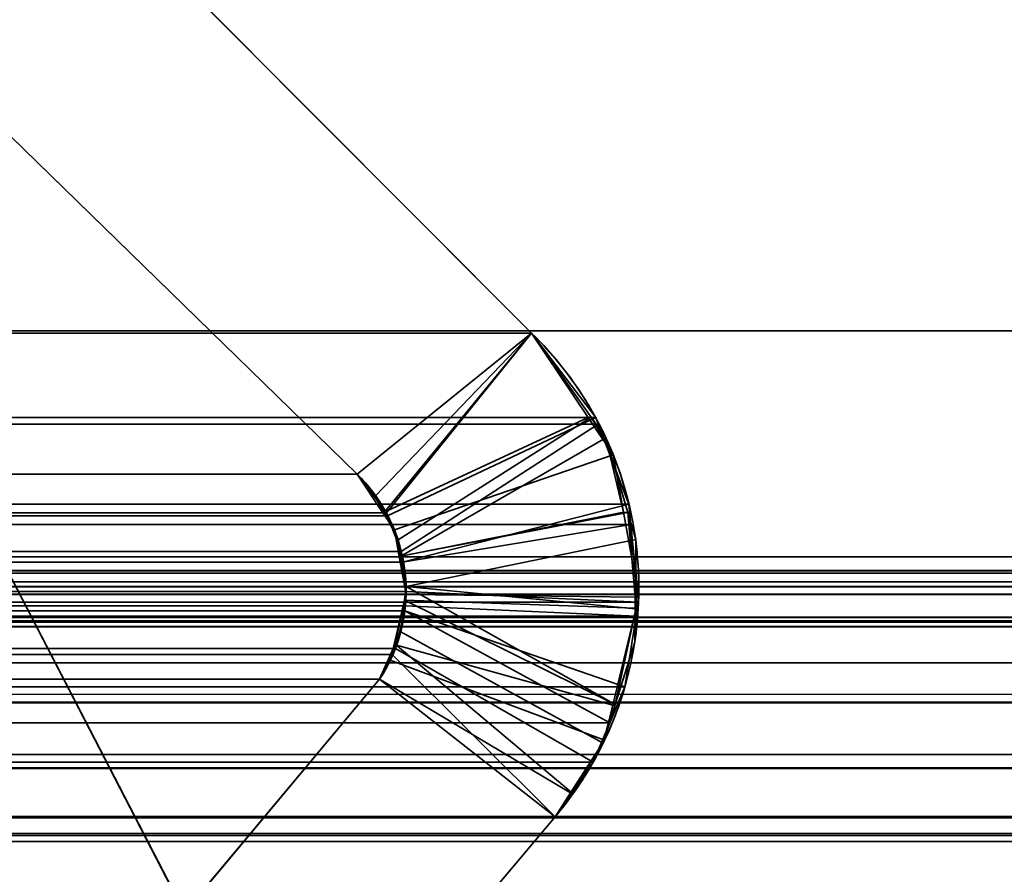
# Model space of a CAD drawing. Header units: millimetres. Extents: x -603 to 3703, y -121 to 193.
# Tile 674 of 1056: x 1960.07 to 1962.71, y 1.19 to 3.48. Entities that reach past the tile are written whole.
import ezdxf

# ---------------------------------------------------------------- set-up
doc = ezdxf.new("R2010")
doc.units = ezdxf.units.MM
doc.layers.add('152', color=7, linetype='Continuous', true_color=0xffffff)

# ---------------------------------------------------------------- blocks, each defined once
blk = doc.blocks.new('UG_SURFACE_066')
at = {"layer": '152', "color": 252, "linetype": 'Continuous', "lineweight": 35}
for points in [[(1041, 4.0145, -7.75), (1026, 4.0145, -7.75), (1026, -24.9528, -7.75), (1974, -24.9528, -7.75)], [(1959, 4.0145, -8.75), (1974, 4.0145, -8.75), (1974, -24.9528, -8.75), (1026, -24.9528, -8.75)], [(1959, 4.0145, -7.75), (1041, 4.0145, -7.75), (1974, -24.9528, -7.75)], [(1974, -24.9528, -7.75), (1974, 4.0145, -7.75), (1959, 4.0145, -7.75)]]:
    blk.add_3dface(points, dxfattribs=at)
blk = doc.blocks.new('UG_SURFACE_069')
at = {"layer": '152', "color": 7, "linetype": 'Continuous', "lineweight": 35}
for points in [[(1974.175, 2.6459, 2021.425), (1974.1284, 5.9608, 2021.3785), (1025.8716, 5.9608, 2021.3785), (1025.825, 2.6459, 2021.425)], [(1026.7951, 2.0412, 2020.4549), (1026.8776, 4.9715, 2020.3724), (1973.1224, 4.9715, 2020.3724), (1973.2049, 2.0412, 2020.4549)], [(1039.8064, 3.8936, 2007.4437), (1038.5557, 2.6395, 2008.6942), (1961.4443, 2.6395, 2008.6942), (1960.1936, 3.8936, 2007.4437)], [(1960.9771, 2.2621, 2008.2271), (1959.729, 3.4787, 2006.979), (1960.1936, 3.8936, 2007.4437), (1961.4443, 2.6395, 2008.6942)], [(1959.729, 3.4787, 2006.979), (1960.9771, 2.2621, 2008.2271), (1039.0229, 2.2621, 2008.2271), (1040.271, 3.4787, 2006.979)], [(1974.1695, 1.0733, 2021.4195), (1025.825, 2.6459, 2021.425), (1025.7392, 0.3108, 2021.5108)], [(1974.1695, 1.0733, 2021.4195), (1974.175, 2.6459, 2021.425), (1025.825, 2.6459, 2021.425)], [(1961.6159, 2.4134, 2008.8658), (1961.4443, 2.6395, 2008.6942), (1038.5557, 2.6395, 2008.6942), (1038.3841, 2.4134, 2008.8658)], [(1961.4443, 2.6395, 2008.6942), (1961.0555, 2.1585, 2008.3055), (1960.9771, 2.2621, 2008.2271)], [(1961.0584, 2.151, 2008.3084), (1961.0555, 2.1585, 2008.3055), (1961.4443, 2.6395, 2008.6942), (1961.6159, 2.4134, 2008.8658)], [(1038.3775, 2.3964, 2008.8725), (1961.6225, 2.3964, 2008.8725), (1961.6159, 2.4134, 2008.8658)], [(1038.3841, 2.4134, 2008.8658), (1038.3775, 2.3964, 2008.8725), (1961.6159, 2.4134, 2008.8658)], [(1961.6159, 2.4134, 2008.8658), (1961.6225, 2.3964, 2008.8725), (1961.0955, 2.0554, 2008.3454), (1961.0584, 2.151, 2008.3084)], [(1961.705, 2.1819, 2008.955), (1961.6225, 2.3964, 2008.8725), (1038.3775, 2.3964, 2008.8725), (1038.295, 2.1819, 2008.955)], [(1961.0989, 2.027, 2008.3489), (1961.0955, 2.0554, 2008.3454), (1961.6225, 2.3964, 2008.8725), (1961.705, 2.1819, 2008.955)], [(1961.0555, 2.1585, 2008.3055), (1038.9938, 2.2307, 2008.2562), (1039.0229, 2.2621, 2008.2271)], [(1039.0229, 2.2621, 2008.2271), (1960.9771, 2.2621, 2008.2271), (1961.0555, 2.1585, 2008.3055)], [(1961.0584, 2.151, 2008.3084), (1038.9432, 2.1485, 2008.307), (1038.9938, 2.2307, 2008.2562)], [(1961.0555, 2.1585, 2008.3055), (1961.0584, 2.151, 2008.3084), (1038.9938, 2.2307, 2008.2562)], [(1038.295, 2.1819, 2008.955), (1038.2897, 2.1271, 2008.9602), (1961.7103, 2.1271, 2008.9602)], [(1038.295, 2.1819, 2008.955), (1961.7103, 2.1271, 2008.9602), (1961.705, 2.1819, 2008.955)], [(1961.705, 2.1819, 2008.955), (1961.7103, 2.1271, 2008.9602), (1961.0989, 2.027, 2008.3489)], [(1961.0955, 2.0554, 2008.3454), (1038.927, 2.1222, 2008.3232), (1038.9432, 2.1485, 2008.307)], [(1038.9432, 2.1485, 2008.307), (1961.0584, 2.151, 2008.3084), (1961.0955, 2.0554, 2008.3454)], [(1961.7307, 1.9194, 2008.9808), (1038.2897, 2.1271, 2008.9602), (1038.2693, 1.9194, 2008.9808)], [(1961.7307, 1.9194, 2008.9808), (1961.7103, 2.1271, 2008.9602), (1038.2897, 2.1271, 2008.9602)], [(1961.0989, 2.027, 2008.3489), (1038.8988, 2.0275, 2008.3513), (1038.927, 2.1222, 2008.3232)], [(1961.0955, 2.0554, 2008.3454), (1961.0989, 2.027, 2008.3489), (1038.927, 2.1222, 2008.3232)], [(1961.7103, 2.1271, 2008.9602), (1961.7307, 1.9194, 2008.9808), (1961.1082, 1.9483, 2008.3582), (1961.0989, 2.027, 2008.3489)], [(1026.7959, 2.002, 2020.4542), (1026.7951, 2.0412, 2020.4549), (1973.2049, 2.0412, 2020.4549)], [(1026.7959, 2.002, 2020.4542), (1973.2049, 2.0412, 2020.4549), (1973.2012, 1.9603, 2020.4513)], [(1029.6266, 1.997, 2017.6234), (1970.3734, 1.997, 2017.6234), (1970.2933, 2.0043, 2017.5433)], [(1029.7089, 1.9934, 2017.5412), (1029.6266, 1.997, 2017.6234), (1970.2933, 2.0043, 2017.5433)], [(1970.2933, 2.0043, 2017.5433), (1970.291, 2.0038, 2017.5412), (1029.7089, 1.9934, 2017.5412)], [(1029.8151, 1.9887, 2017.4348), (1029.7089, 1.9934, 2017.5412), (1970.291, 2.0038, 2017.5412)], [(1029.8151, 1.9887, 2017.4348), (1970.291, 2.0038, 2017.5412), (1970.1668, 1.974, 2017.4167)], [(1038.8924, 1.975, 2008.3575), (1038.8983, 2.026, 2008.3516), (1961.1057, 1.9097, 2008.3556)], [(1961.1082, 1.9483, 2008.3582), (1038.8983, 2.026, 2008.3516), (1038.8988, 2.0275, 2008.3513)], [(1961.1082, 1.9483, 2008.3582), (1961.1057, 1.9097, 2008.3556), (1038.8983, 2.026, 2008.3516)], [(1038.8988, 2.0275, 2008.3513), (1961.0989, 2.027, 2008.3489), (1961.1082, 1.9483, 2008.3582)], [(1026.7959, 2.002, 2020.4542), (1973.2012, 1.9603, 2020.4513), (1973.1883, 1.8784, 2020.4382)], [(1973.1883, 1.8784, 2020.4382), (1026.8117, 1.8784, 2020.4382), (1026.7959, 2.002, 2020.4542)], [(1029.6266, 1.997, 2017.6234), (1027.7102, 1.295, 2019.5398), (1972.2898, 1.295, 2019.5398), (1970.3734, 1.997, 2017.6234)], [(1970.1668, 1.974, 2017.4167), (1029.8339, 1.982, 2017.416), (1029.8151, 1.9887, 2017.4348)], [(1029.8662, 1.9704, 2017.3838), (1029.8339, 1.982, 2017.416), (1970.1668, 1.974, 2017.4167)], [(1029.8662, 1.9704, 2017.3838), (1970.1668, 1.974, 2017.4167), (1970.1148, 1.9616, 2017.365)], [(1970.1148, 1.9616, 2017.365), (1029.9113, 1.938, 2017.3388), (1029.8662, 1.9704, 2017.3838)], [(1970.1148, 1.9616, 2017.365), (1970.0878, 1.941, 2017.3378), (1029.9113, 1.938, 2017.3388)], [(1961.1057, 1.9097, 2008.3556), (1038.8967, 1.9101, 2008.3532), (1038.8924, 1.975, 2008.3575)], [(1030.0065, 1.8695, 2017.2434), (1029.9113, 1.938, 2017.3388), (1970.0878, 1.941, 2017.3378)], [(1030.0065, 1.8695, 2017.2434), (1970.0878, 1.941, 2017.3378), (1969.9935, 1.8695, 2017.2434)], [(1961.1057, 1.9097, 2008.3556), (1961.1082, 1.9483, 2008.3582), (1961.7307, 1.9194, 2008.9808), (1961.7246, 1.8818, 2008.9746)], [(1038.2693, 1.9194, 2008.9808), (1038.2754, 1.8818, 2008.9746), (1961.7246, 1.8818, 2008.9746), (1961.7307, 1.9194, 2008.9808)], [(1038.8967, 1.9101, 2008.3532), (1961.1057, 1.9097, 2008.3556), (1961.1048, 1.8959, 2008.3547)], [(1038.8993, 1.8701, 2008.3506), (1038.8967, 1.9101, 2008.3532), (1961.1048, 1.8959, 2008.3547)], [(1961.7246, 1.8818, 2008.9746), (1961.6939, 1.6931, 2008.944), (1961.1048, 1.8959, 2008.3547), (1961.1057, 1.9097, 2008.3556)], [(1026.8117, 1.8784, 2020.4382), (1973.1883, 1.8784, 2020.4382), (1973.1793, 1.8544, 2020.4294)], [(1973.1793, 1.8544, 2020.4294), (1026.8185, 1.8526, 2020.4315), (1026.8117, 1.8784, 2020.4382)], [(1961.7246, 1.8818, 2008.9746), (1038.2754, 1.8818, 2008.9746), (1038.3061, 1.6931, 2008.944)], [(1961.6939, 1.6931, 2008.944), (1961.7246, 1.8818, 2008.9746), (1038.3061, 1.6931, 2008.944)], [(1961.1048, 1.8959, 2008.3547), (1038.9141, 1.8134, 2008.3358), (1038.8993, 1.8701, 2008.3506)], [(1038.9141, 1.8134, 2008.3358), (1961.1048, 1.8959, 2008.3547), (1961.0796, 1.7957, 2008.3296)], [(1961.6535, 1.5969, 2008.9035), (1961.6088, 1.4909, 2008.8589), (1961.0796, 1.7957, 2008.3296), (1961.1048, 1.8959, 2008.3547)], [(1961.1048, 1.8959, 2008.3547), (1961.6939, 1.6931, 2008.944), (1961.6535, 1.5969, 2008.9035)], [(1026.8308, 1.8061, 2020.4191), (1026.8185, 1.8526, 2020.4315), (1973.1793, 1.8544, 2020.4294)], [(1026.8308, 1.8061, 2020.4191), (1973.1793, 1.8544, 2020.4294), (1973.1114, 1.6712, 2020.3614)], [(1969.9935, 1.8695, 2017.2434), (1030.0086, 1.8664, 2017.2415), (1030.0065, 1.8695, 2017.2434)], [(1969.9935, 1.8695, 2017.2434), (1969.9914, 1.8664, 2017.2415), (1030.0086, 1.8664, 2017.2415)], [(1030.0086, 1.8664, 2017.2415), (1969.9914, 1.8664, 2017.2415), (1969.9214, 1.7573, 2017.1714), (1030.0786, 1.7573, 2017.1714)], [(1026.8308, 1.8061, 2020.4191), (1973.1114, 1.6712, 2020.3614), (1973.0958, 1.65, 2020.3459)], [(1973.0958, 1.65, 2020.3459), (1026.9051, 1.6498, 2020.345), (1026.8308, 1.8061, 2020.4191)], [(1038.9141, 1.8134, 2008.3358), (1961.0796, 1.7957, 2008.3296), (1961.0711, 1.7793, 2008.321)], [(1961.0711, 1.7793, 2008.321), (1038.9301, 1.7805, 2008.3199), (1038.9141, 1.8134, 2008.3358)], [(1961.0711, 1.7793, 2008.321), (1961.0796, 1.7957, 2008.3296), (1961.6088, 1.4909, 2008.8589), (1961.5073, 1.345, 2008.7574)], [(1038.9301, 1.7805, 2008.3199), (1961.0711, 1.7793, 2008.321), (1961.0372, 1.7131, 2008.2872)], [(1961.0372, 1.7131, 2008.2872), (1038.9628, 1.7131, 2008.2872), (1038.9301, 1.7805, 2008.3199)], [(1961.5073, 1.345, 2008.7574), (1961.0372, 1.7131, 2008.2872), (1961.0711, 1.7793, 2008.321)], [(1030.0786, 1.7573, 2017.1714), (1969.9214, 1.7573, 2017.1714), (1969.2748, 1.0739, 2016.5248), (1030.7252, 1.0739, 2016.5248)], [(1038.3061, 1.6931, 2008.944), (1038.3465, 1.5969, 2008.9035), (1961.6535, 1.5969, 2008.9035), (1961.6939, 1.6931, 2008.944)], [(1961.0372, 1.7131, 2008.2872), (1960.485, 1.0529, 2007.735), (1039.515, 1.0529, 2007.735), (1038.9628, 1.7131, 2008.2872)], [(1960.485, 1.0529, 2007.735), (1961.0372, 1.7131, 2008.2872), (1961.5073, 1.345, 2008.7574), (1960.5689, 0.2303, 2007.8189)], [(1026.9051, 1.6498, 2020.345), (1973.0958, 1.65, 2020.3459), (1972.993, 1.5104, 2020.2429)], [(1026.9184, 1.6214, 2020.3316), (1026.9051, 1.6498, 2020.345), (1972.993, 1.5104, 2020.2429)], [(1026.9184, 1.6214, 2020.3316), (1972.993, 1.5104, 2020.2429), (1972.9424, 1.4748, 2020.1924)], [(1972.9424, 1.4748, 2020.1924), (1027.0568, 1.4692, 2020.1933), (1026.9184, 1.6214, 2020.3316)], [(1961.6088, 1.4909, 2008.8589), (1038.3465, 1.5969, 2008.9035), (1038.3912, 1.4909, 2008.8589)], [(1961.6088, 1.4909, 2008.8589), (1961.6535, 1.5969, 2008.9035), (1038.3465, 1.5969, 2008.9035)], [(1038.3912, 1.4909, 2008.8589), (1038.4927, 1.345, 2008.7574), (1961.5073, 1.345, 2008.7574), (1961.6088, 1.4909, 2008.8589)], [(1027.079, 1.4448, 2020.1712), (1027.0568, 1.4692, 2020.1933), (1972.9424, 1.4748, 2020.1924)], [(1027.079, 1.4448, 2020.1712), (1972.9424, 1.4748, 2020.1924), (1972.7571, 1.3446, 2020.0071)], [(1027.079, 1.4448, 2020.1712), (1972.7571, 1.3446, 2020.0071), (1972.7485, 1.3429, 2019.9986)], [(1972.7485, 1.3429, 2019.9986), (1027.2546, 1.3554, 2019.9955), (1027.079, 1.4448, 2020.1712)], [(1027.3538, 1.3048, 2019.8963), (1027.2546, 1.3554, 2019.9955), (1972.7485, 1.3429, 2019.9986)], [(1038.4927, 1.345, 2008.7574), (1039.4311, 0.2303, 2007.8189), (1960.5689, 0.2303, 2007.8189), (1961.5073, 1.345, 2008.7574)], [(1027.47, 1.3016, 2019.7799), (1027.3538, 1.3048, 2019.8963), (1972.7485, 1.3429, 2019.9986)], [(1972.7485, 1.3429, 2019.9986), (1972.5286, 1.3, 2019.7787), (1027.47, 1.3016, 2019.7799)], [(1027.47, 1.3016, 2019.7799), (1972.5286, 1.3, 2019.7787), (1972.4199, 1.2788, 2019.67)], [(1027.7102, 1.295, 2019.5398), (1027.47, 1.3016, 2019.7799), (1972.4199, 1.2788, 2019.67)], [(1972.4199, 1.2788, 2019.67), (1972.2898, 1.295, 2019.5398), (1027.7102, 1.295, 2019.5398)]]:
    blk.add_3dface(points, dxfattribs=at)
blk = doc.blocks.new('UG_SURFACE_070')
at = {"layer": '152', "color": 7, "linetype": 'Continuous', "lineweight": 35}
for points in [[(1960.1936, 3.8936, -8.75), (1961.4443, 2.6395, -8.75), (1960.9771, 2.2621, -8.75), (1959.729, 3.4787, -8.75)], [(1961.4443, 2.6395, 2008.6942), (1960.1936, 3.8936, 2007.4437), (1959.729, 3.4787, 2006.979), (1960.9771, 2.2621, 2008.2271)], [(1960.1936, 3.8936, 2007.4437), (1961.4443, 2.6395, 2008.6942), (1961.4443, 2.6395, -8.75), (1960.1936, 3.8936, -8.75)], [(1959.729, 3.4787, -8.75), (1960.9771, 2.2621, -8.75), (1960.9771, 2.2621, 2008.2271), (1959.729, 3.4787, 2006.979)], [(1961.0462, 2.1587, -8.75), (1960.9771, 2.2621, -8.75), (1961.4443, 2.6395, -8.75), (1961.5958, 2.4137, -8.75)], [(1960.9771, 2.2621, 2008.2271), (1961.0267, 2.2044, 2008.2767), (1961.4443, 2.6395, 2008.6942)], [(1961.4443, 2.6395, 2008.6942), (1961.0267, 2.2044, 2008.2767), (1961.0493, 2.1596, 2008.2994)], [(1961.0493, 2.1596, 2008.2994), (1961.0868, 2.086, 2008.3368), (1961.604, 2.4145, 2008.8539), (1961.4443, 2.6395, 2008.6942)], [(1961.5958, 2.4137, -8.75), (1961.4443, 2.6395, -8.75), (1961.4443, 2.6395, 2008.6942)], [(1961.4443, 2.6395, 2008.6942), (1961.604, 2.4145, 2008.8539), (1961.5958, 2.4137, -8.75)], [(1961.5958, 2.4137, -8.75), (1961.6629, 2.3136, -8.75), (1961.077, 2.1129, -8.75), (1961.0462, 2.1587, -8.75)], [(1961.643, 2.3595, 2008.893), (1961.604, 2.4145, 2008.8539), (1961.0868, 2.086, 2008.3368), (1961.0941, 2.0424, 2008.3442)], [(1961.6629, 2.3136, -8.75), (1961.5958, 2.4137, -8.75), (1961.604, 2.4145, 2008.8539)], [(1961.604, 2.4145, 2008.8539), (1961.643, 2.3595, 2008.893), (1961.6629, 2.3136, -8.75)], [(1961.0941, 2.0424, 2008.3442), (1961.7016, 2.1593, 2008.9517), (1961.643, 2.3595, 2008.893)], [(1961.6904, 2.1604, -8.75), (1961.6629, 2.3136, -8.75), (1961.643, 2.3595, 2008.893)], [(1961.643, 2.3595, 2008.893), (1961.7016, 2.1593, 2008.9517), (1961.6904, 2.1604, -8.75)], [(1961.0896, 2.0422, -8.75), (1961.077, 2.1129, -8.75), (1961.6629, 2.3136, -8.75), (1961.6904, 2.1604, -8.75)], [(1961.0462, 2.1587, -8.75), (1961.0267, 2.2044, 2008.2767), (1960.9771, 2.2621, 2008.2271)], [(1960.9771, 2.2621, 2008.2271), (1960.9771, 2.2621, -8.75), (1961.0462, 2.1587, -8.75)], [(1961.0462, 2.1587, -8.75), (1961.0493, 2.1596, 2008.2994), (1961.0267, 2.2044, 2008.2767)], [(1961.0493, 2.1596, 2008.2994), (1961.0462, 2.1587, -8.75), (1961.077, 2.1129, -8.75)], [(1961.077, 2.1129, -8.75), (1961.0868, 2.086, 2008.3368), (1961.0493, 2.1596, 2008.2994)], [(1961.6904, 2.1604, -8.75), (1961.7312, 1.9331, -8.75), (1961.1081, 1.9401, -8.75), (1961.0896, 2.0422, -8.75)], [(1961.7229, 2.0869, 2008.9729), (1961.7016, 2.1593, 2008.9517), (1961.0941, 2.0424, 2008.3442), (1961.1081, 1.9615, 2008.358)], [(1961.7312, 1.9331, -8.75), (1961.6904, 2.1604, -8.75), (1961.7016, 2.1593, 2008.9517)], [(1961.724, 1.9032, -8.75), (1961.7312, 1.9331, -8.75), (1961.7016, 2.1593, 2008.9517)], [(1961.7016, 2.1593, 2008.9517), (1961.7229, 2.0869, 2008.9729), (1961.724, 1.9032, -8.75)], [(1961.0868, 2.086, 2008.3368), (1961.077, 2.1129, -8.75), (1961.0896, 2.0422, -8.75)], [(1961.0896, 2.0422, -8.75), (1961.0941, 2.0424, 2008.3442), (1961.0868, 2.086, 2008.3368)], [(1961.1081, 1.9615, 2008.358), (1961.7212, 1.902, 2008.9712), (1961.7229, 2.0869, 2008.9729)], [(1961.7229, 2.0869, 2008.9729), (1961.7212, 1.902, 2008.9712), (1961.724, 1.9032, -8.75)], [(1961.0941, 2.0424, 2008.3442), (1961.0896, 2.0422, -8.75), (1961.1081, 1.9401, -8.75)], [(1961.1081, 1.9401, -8.75), (1961.1081, 1.9615, 2008.358), (1961.0941, 2.0424, 2008.3442)], [(1961.1081, 1.9401, -8.75), (1961.1038, 1.9247, 2008.3537), (1961.1081, 1.9615, 2008.358)], [(1961.6683, 1.6459, 2008.9183), (1961.1081, 1.9615, 2008.358), (1961.1038, 1.9247, 2008.3537)], [(1961.6683, 1.6459, 2008.9183), (1961.7203, 1.8123, 2008.9703), (1961.7212, 1.902, 2008.9712), (1961.1081, 1.9615, 2008.358)], [(1961.1044, 1.9246, -8.75), (1961.076, 1.8059, -8.75), (1961.0794, 1.8073, 2008.3294)], [(1961.076, 1.8059, -8.75), (1961.1044, 1.9246, -8.75), (1961.724, 1.9032, -8.75), (1961.6621, 1.644, -8.75)], [(1961.0794, 1.8073, 2008.3294), (1961.0938, 1.8397, 2008.3437), (1961.1044, 1.9246, -8.75)], [(1961.0938, 1.8397, 2008.3437), (1961.1038, 1.9247, 2008.3537), (1961.1044, 1.9246, -8.75)], [(1961.1038, 1.9247, 2008.3537), (1961.0938, 1.8397, 2008.3437), (1961.6357, 1.542, 2008.8856), (1961.6683, 1.6459, 2008.9183)], [(1961.1081, 1.9401, -8.75), (1961.1044, 1.9246, -8.75), (1961.1038, 1.9247, 2008.3537)], [(1961.1044, 1.9246, -8.75), (1961.1081, 1.9401, -8.75), (1961.7312, 1.9331, -8.75), (1961.724, 1.9032, -8.75)], [(1961.6683, 1.6459, 2008.9183), (1961.6621, 1.644, -8.75), (1961.724, 1.9032, -8.75)], [(1961.724, 1.9032, -8.75), (1961.7203, 1.8123, 2008.9703), (1961.6683, 1.6459, 2008.9183)], [(1961.724, 1.9032, -8.75), (1961.7212, 1.902, 2008.9712), (1961.7203, 1.8123, 2008.9703)], [(1961.55, 1.4105, 2008.8), (1961.6357, 1.542, 2008.8856), (1961.0938, 1.8397, 2008.3437), (1961.0794, 1.8073, 2008.3294)], [(1961.0372, 1.7131, 2008.2872), (1961.0794, 1.8073, 2008.3294), (1961.0661, 1.7643, -8.75)], [(1961.0794, 1.8073, 2008.3294), (1961.0372, 1.7131, 2008.2872), (1961.5073, 1.345, 2008.7574), (1961.55, 1.4105, 2008.8)], [(1961.0794, 1.8073, 2008.3294), (1961.076, 1.8059, -8.75), (1961.0661, 1.7643, -8.75)], [(1961.6621, 1.644, -8.75), (1961.6398, 1.5504, -8.75), (1961.0661, 1.7643, -8.75), (1961.076, 1.8059, -8.75)], [(1961.0661, 1.7643, -8.75), (1961.0372, 1.7131, -8.75), (1961.0372, 1.7131, 2008.2872)], [(1961.0372, 1.7131, -8.75), (1961.0661, 1.7643, -8.75), (1961.6398, 1.5504, -8.75), (1961.5484, 1.4088, -8.75)], [(1961.0372, 1.7131, -8.75), (1960.485, 1.0529, -8.75), (1960.485, 1.0529, 2007.735), (1961.0372, 1.7131, 2008.2872)], [(1960.485, 1.0529, -8.75), (1961.0372, 1.7131, -8.75), (1961.5073, 1.345, -8.75), (1960.5689, 0.2303, -8.75)], [(1960.5689, 0.2303, 2007.8189), (1961.5073, 1.345, 2008.7574), (1961.0372, 1.7131, 2008.2872), (1960.485, 1.0529, 2007.735)], [(1961.5484, 1.4088, -8.75), (1961.5073, 1.345, -8.75), (1961.0372, 1.7131, -8.75)], [(1961.6621, 1.644, -8.75), (1961.6683, 1.6459, 2008.9183), (1961.6357, 1.542, 2008.8856)], [(1961.6357, 1.542, 2008.8856), (1961.6398, 1.5504, -8.75), (1961.6621, 1.644, -8.75)], [(1961.55, 1.4105, 2008.8), (1961.5484, 1.4088, -8.75), (1961.6398, 1.5504, -8.75)], [(1961.6398, 1.5504, -8.75), (1961.6357, 1.542, 2008.8856), (1961.55, 1.4105, 2008.8)], [(1961.5484, 1.4088, -8.75), (1961.55, 1.4105, 2008.8), (1961.5073, 1.345, 2008.7574)], [(1961.5073, 1.345, 2008.7574), (1961.5073, 1.345, -8.75), (1961.5484, 1.4088, -8.75)], [(1961.5073, 1.345, 2008.7574), (1960.5689, 0.2303, 2007.8189), (1960.5689, 0.2303, -8.75), (1961.5073, 1.345, -8.75)]]:
    blk.add_3dface(points, dxfattribs=at)
blk = doc.blocks.new('UG_SURFACE_094')
at = {"layer": '152', "color": 252, "linetype": 'Continuous', "lineweight": 35}
for points in [[(1023.5, -29.92, 2023.7501), (1976.5, -29.92, 2023.7501), (1976.5, 14.42, 2023.7501), (1023.5, 14.42, 2023.7501)], [(1025, -29.92, 2022.2499), (1025, 14.42, 2022.2499), (1975, 14.42, 2022.2499), (1975, -29.92, 2022.2499)]]:
    blk.add_3dface(points, dxfattribs=at)
blk = doc.blocks.new('UG_SURFACE_179')
at = {"layer": '152', "color": 252, "linetype": 'Continuous', "lineweight": 35}
for points in [[(2165, -18, 2212.25), (2165, 174.4, 2212.25), (835, 174.4, 2212.25), (835, -18, 2212.25)], [(985, -18, 2062.2499), (985, 174.4, 2062.2499), (2015.0001, 174.4, 2062.2499), (2015.0001, -18, 2062.2499)]]:
    blk.add_3dface(points, dxfattribs=at)

msp = doc.modelspace()

# ---------------------------------------------------------------- linework, layer by layer
at = {"layer": '152', "color": 7, "linetype": 'Continuous', "lineweight": 35}
for p, q in [((1960.1937, 3.8936, -8.75), (1961.4443, 2.6395, -8.75)), ((1961.4443, 2.6395, 2008.6943), (1960.1937, 3.8936, 2007.4437)), ((1961.4443, 2.6395, 2008.6943), (1960.1937, 3.8936, 2007.4437)), ((1960.977, 2.2621, 2008.227), (1959.7289, 3.4787, 2006.9789)), ((1960.977, 2.2621, 2008.227), (1959.7289, 3.4787, 2006.9789)), ((1959.7289, 3.4787, -8.75), (1960.977, 2.2621, -8.75)), ((1974.175, 2.6459, 2021.425), (1025.825, 2.6459, 2021.425)), ((1038.5557, 2.6395, 2008.6943), (1961.4443, 2.6395, 2008.6943)), ((1961.4443, 2.6395, 2008.6943), (1961.4443, 2.6395, -8.75)), ((1960.977, 2.2621, 2008.227), (1039.023, 2.2621, 2008.227)), ((1960.977, 2.2621, -8.75), (1960.977, 2.2621, 2008.227)), ((1026.7951, 2.0412, 2020.4549), (1973.2049, 2.0412, 2020.4549)), ((1029.6266, 1.997, 2017.6234), (1970.3734, 1.997, 2017.6234)), ((1026.8117, 1.8784, 2020.4383), (1973.1883, 1.8784, 2020.4383)), ((1030.0786, 1.7573, 2017.1714), (1969.9214, 1.7573, 2017.1714)), ((1961.0372, 1.7131, 2008.2872), (1038.9628, 1.7131, 2008.2872)), ((1961.0372, 1.7131, -8.75), (1960.485, 1.0529, -8.75)), ((1961.0372, 1.7131, 2008.2872), (1960.485, 1.0529, 2007.735)), ((1961.0372, 1.7131, 2008.2872), (1960.485, 1.0529, 2007.735)), ((1961.0372, 1.7131, -8.75), (1961.0372, 1.7131, 2008.2872)), ((1038.4927, 1.345, 2008.7573), (1961.5073, 1.345, 2008.7573)), ((1961.5073, 1.345, 2008.7573), (1960.5689, 0.2303, 2007.8189)), ((1961.5073, 1.345, -8.75), (1960.5689, 0.2303, -8.75)), ((1961.5073, 1.345, 2008.7573), (1960.5689, 0.2303, 2007.8189)), ((1961.5073, 1.345, 2008.7573), (1961.5073, 1.345, -8.75)), ((1027.7101, 1.295, 2019.5399), (1972.2899, 1.295, 2019.5399))]:
    msp.add_line(p, q, dxfattribs=at)
for points in [[(1961.4443, 2.6395, 2008.6943), (1961.8015, 2.2915, 2009.0515), (1961.8291, 1.7265, 2009.0791), (1961.5073, 1.345, 2008.7573)], [(1961.4443, 2.6395, -8.75), (1961.8015, 2.2915, -8.75), (1961.8291, 1.7265, -8.75), (1961.5073, 1.345, -8.75)], [(1960.977, 2.2621, -8.75), (1961.1257, 2.117, -8.75), (1961.1512, 1.8869, -8.75), (1961.0372, 1.7131, -8.75)], [(1961.0372, 1.7131, 2008.2872), (1961.1512, 1.8869, 2008.4012), (1961.1257, 2.117, 2008.3757), (1960.977, 2.2621, 2008.227)]]:
    msp.add_open_spline(points, degree=3, dxfattribs=at)
for points, knots in [([(1961.4443, 2.6395, 2008.6943), (1961.5087, 2.5767, 2008.7587), (1961.5682, 2.501, 2008.8182), (1961.6538, 2.3438, 2008.9038), (1961.6849, 2.2651, 2008.9349), (1961.7251, 2.0983, 2008.9751), (1961.7343, 2.0076, 2008.9843), (1961.7276, 1.8421, 2008.9776), (1961.7147, 1.7647, 2008.9647), (1961.6729, 1.6205, 2008.9229), (1961.6435, 1.5522, 2008.8935), (1961.5787, 1.4376, 2008.8287), (1961.5443, 1.3888, 2008.7943), (1961.5073, 1.345, 2008.7573)], [0, 0, 0, 0, 0.216801, 0.216801, 0.388943, 0.388943, 0.56272, 0.56272, 0.714161, 0.714161, 0.867331, 0.867331, 1, 1, 1, 1]), ([(1960.977, 2.2621, 2008.227), (1961.0065, 2.2334, 2008.2565), (1961.0337, 2.1986, 2008.2837), (1961.0641, 2.1427, 2008.3141), (1961.0719, 2.126, 2008.3219), (1961.0853, 2.0915, 2008.3353), (1961.0909, 2.0737, 2008.3409), (1961.1039, 2.0212, 2008.3539), (1961.1084, 1.9845, 2008.3584), (1961.1081, 1.9308, 2008.3581), (1961.107, 1.9132, 2008.357), (1961.1003, 1.861, 2008.3503), (1961.0915, 1.8269, 2008.3415), (1961.0681, 1.7658, 2008.3181), (1961.0536, 1.738, 2008.3036), (1961.0372, 1.7131, 2008.2872)], [0, 0, 0, 0, 0.238349, 0.238349, 0.331151, 0.331151, 0.421599, 0.421599, 0.592102, 0.592102, 0.673842, 0.673842, 0.840562, 0.840562, 1, 1, 1, 1])]:
    msp.add_open_spline(points, degree=3, knots=knots, dxfattribs=at)

# ---------------------------------------------------------------- block references
at = {"layer": '152', "color": 252, "linetype": 'Continuous', "lineweight": 35}
for name in ['UG_SURFACE_179', 'UG_SURFACE_066', 'UG_SURFACE_094']:
    msp.add_blockref(name, (0, 0), dxfattribs=at)
at = {"layer": '152', "color": 7, "linetype": 'Continuous', "lineweight": 35}
for name in ['UG_SURFACE_069', 'UG_SURFACE_070']:
    msp.add_blockref(name, (0, 0), dxfattribs=at)

doc.saveas('drawing.dxf')
